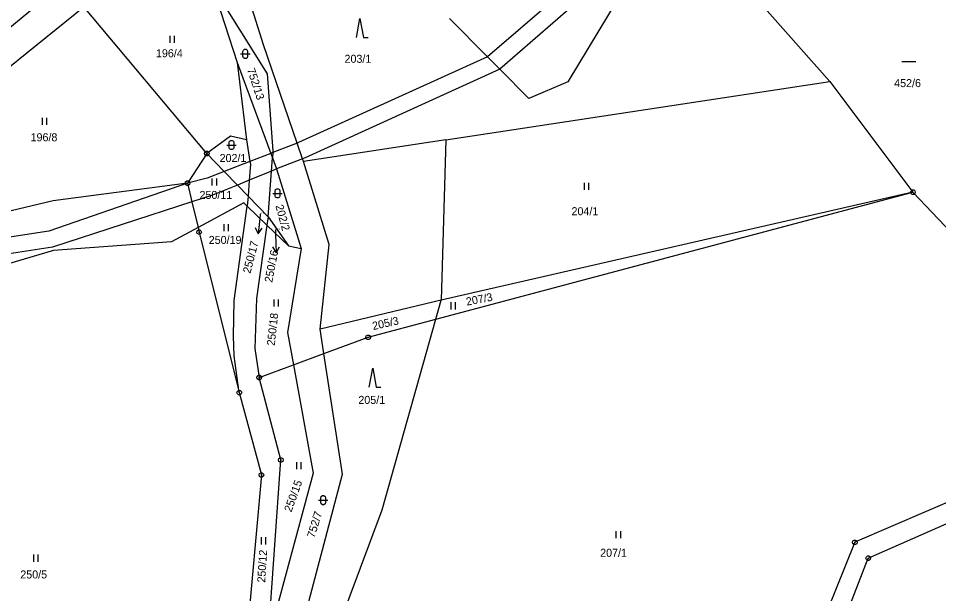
# Model space of a CAD drawing. Extents: x -694465 to -690527, y -983694 to -978978.
# Drawn here: x -692753.3 to -692557.9, y -980774.4 to -980652.4 of the extents above; entities that cross this region are included whole.
import ezdxf

# ---------------------------------------------------------------- set-up
doc = ezdxf.new("R2010")
doc.units = 0
for name, color, linetype in [('Vrstva 1', 7, 'Continuous'), ('Vrstva 16', 7, 'Continuous'), ('Vrstva 18', 7, 'Continuous'), ('Vrstva 24', 7, 'Continuous'), ('Vrstva 25', 7, 'Continuous'), ('Vrstva 29', 7, 'Continuous')]:
    doc.layers.add(name, color=color, linetype=linetype)

msp = doc.modelspace()

# ---------------------------------------------------------------- linework, layer by layer
at = {"layer": 'Vrstva 1'}
for q in [(-692580.98, -980665.72), (-692692.75, -980682.73), (-692663.49, -980712.12)]:
    msp.add_line((-692662.489, -980678.125), q, dxfattribs=at)
for points in [[(-692619.118, -980630.833), (-692619.12, -980630.816), (-692653.693, -980660.483)], [(-692617.29, -980633.78), (-692651.074, -980663.136)], [(-692617.29, -980633.78), (-692636.64, -980665.79)], [(-692701.26, -980657.98), (-692707.95, -980636.5)], [(-692603.14, -980640.67), (-692580.98, -980665.72)], [(-692743.4, -980644.59), (-692890.77, -980766.2)], [(-692712.08, -980645.54), (-692706.82, -980661.73)], [(-692712.08, -980645.54), (-692700.44, -980664.08)], [(-692889.56, -980770.94), (-692739.4, -980649.91)], [(-692713.28, -980681.03), (-692739.4, -980649.91)], [(-692653.693, -980660.483), (-692661.73, -980652.34)], [(-692694.082, -980678.857), (-692701.26, -980657.98)], [(-692706.82, -980661.73), (-692704.86, -980678.1)], [(-692706.82, -980661.73), (-692699.728, -980681.013)], [(-692653.693, -980660.483), (-692693.799, -980678.709), (-692694.082, -980678.857)], [(-692651.074, -980663.136), (-692653.693, -980660.483)], [(-692651.074, -980663.136), (-692692.393, -980681.915), (-692692.954, -980682.136)], [(-692644.92, -980669.37), (-692651.074, -980663.136)], [(-692700.44, -980664.08), (-692699.24, -980680.44)], [(-692636.64, -980665.79), (-692644.92, -980669.37)], [(-692580.98, -980665.72), (-692563.3, -980689.23)], [(-692708.28, -980677.35), (-692713.28, -980681.03)], [(-692704.86, -980678.1), (-692708.28, -980677.35)], [(-692704.86, -980678.1), (-692704.125, -980682.721)], [(-692694.082, -980678.857), (-692699.257, -980680.83)], [(-692692.954, -980682.136), (-692694.082, -980678.857)], [(-692713.28, -980681.03), (-692717.4, -980687.3)], [(-692713.28, -980681.03), (-692709.577, -980684.851)], [(-692699.728, -980681.013), (-692704.125, -980682.721)], [(-692699.257, -980680.83), (-692699.728, -980681.013)], [(-692699.728, -980681.013), (-692699.35, -980681.97)], [(-692699.257, -980680.83), (-692699.35, -980681.97)], [(-692699.24, -980680.44), (-692699.257, -980680.83)], [(-692704.125, -980682.721), (-692709.577, -980684.851)], [(-692704.03, -980683.32), (-692704.274, -980686.677)], [(-692704.125, -980682.721), (-692704.03, -980683.32)], [(-692699.551, -980684.758), (-692699.35, -980681.97)], [(-692699.35, -980681.97), (-692698.49, -980684.3)], [(-692692.954, -980682.136), (-692698.49, -980684.3)], [(-692692.75, -980682.73), (-692692.954, -980682.136)], [(-692687.3, -980700.33), (-692692.75, -980682.73)], [(-692709.577, -980684.851), (-692713.212, -980686.26), (-692717.4, -980687.3)], [(-692709.577, -980684.851), (-692706.808, -980687.709)], [(-692699.551, -980684.758), (-692704.274, -980686.677)], [(-692700.25, -980694.48), (-692699.551, -980684.758)], [(-692698.49, -980684.3), (-692699.551, -980684.758)], [(-692698.49, -980684.3), (-692693.26, -980701.18)], [(-692717.4, -980687.3), (-692746.853, -980697.48), (-692769.116, -980700.893), (-692792.211, -980708.996), (-692820.461, -980729.523), (-692861.626, -980763.777), (-692892.051, -980793.408), (-692914.16, -980806.975), (-692936.751, -980829.869), (-692965.47, -980841.13)], [(-692717.4, -980687.3), (-692745.95, -980691.03)], [(-692717.4, -980687.3), (-692716.457, -980691.275)], [(-692704.274, -980686.677), (-692706.808, -980687.709)], [(-692704.274, -980686.677), (-692704.52, -980690.07)], [(-692706.808, -980687.709), (-692712.106, -980689.873), (-692716.457, -980691.275)], [(-692706.808, -980687.709), (-692704.52, -980690.07)], [(-692664.64, -980716.2), (-692563.3, -980689.23)], [(-692563.3, -980689.23), (-692663.49, -980712.12)], [(-692563.3, -980689.23), (-692548.34, -980705.02)], [(-692745.95, -980691.03), (-692795.73, -980702.89)], [(-692704.52, -980690.07), (-692704.7, -980692.23)], [(-692704.52, -980690.07), (-692700.25, -980694.48)], [(-692716.457, -980691.275), (-692746.061, -980700.9), (-692768.264, -980704.303), (-692790.569, -980712.128), (-692818.335, -980732.305), (-692858.19, -980765.21)], [(-692716.457, -980691.275), (-692715.16, -980696.74)], [(-692705.44, -980691.52), (-692715.16, -980696.74)], [(-692707.5, -980712.18), (-692704.7, -980692.23)], [(-692704.7, -980692.23), (-692705.44, -980691.52)], [(-692704.7, -980692.23), (-692700.53, -980696.23)], [(-692700.25, -980694.48), (-692700.53, -980696.23)], [(-692700.25, -980694.48), (-692695.96, -980700.62)], [(-692715.16, -980696.74), (-692720.76, -980699.75)], [(-692715.16, -980696.74), (-692714.94, -980697.69)], [(-692700.53, -980696.23), (-692702.74, -980711.82)], [(-692700.53, -980696.23), (-692695.96, -980700.62)], [(-692714.94, -980697.69), (-692706.39, -980731.76)], [(-692720.76, -980699.75), (-692745.88, -980701.59)], [(-692695.96, -980700.62), (-692693.26, -980701.18)], [(-692689.23, -980718.27), (-692687.3, -980700.33)], [(-692745.88, -980701.59), (-692787.11, -980713.8)], [(-692693.26, -980701.18), (-692696.14, -980719.01)], [(-692707.6, -980719.8), (-692707.5, -980712.18)], [(-692702.74, -980711.82), (-692703.12, -980722.37)], [(-692663.49, -980712.12), (-692689.23, -980718.27)], [(-692664.64, -980716.2), (-692663.49, -980712.12)], [(-692679.03, -980720.03), (-692664.64, -980716.2)], [(-692676.03, -980756.67), (-692664.64, -980716.2)], [(-692688.42, -980723.49), (-692689.23, -980718.27)], [(-692707.5, -980723.98), (-692707.6, -980719.8)], [(-692696.14, -980719.01), (-692694.88, -980725.88)], [(-692688.42, -980723.49), (-692679.03, -980720.03)], [(-692703.12, -980722.37), (-692702.18, -980728.57)], [(-692706.39, -980731.76), (-692707.5, -980723.98)], [(-692694.88, -980725.88), (-692688.42, -980723.49)], [(-692684.44, -980749.05), (-692688.42, -980723.49)], [(-692702.18, -980728.57), (-692694.88, -980725.88)], [(-692694.88, -980725.88), (-692690.68, -980748.85)], [(-692697.56, -980746.06), (-692702.18, -980728.57)], [(-692706.39, -980731.76), (-692701.7, -980749.24)], [(-692700.26, -980784.21), (-692697.56, -980746.06)], [(-692537.75, -980747.22), (-692575.66, -980763.53)], [(-692701.7, -980749.24), (-692704.88, -980784.47)], [(-692690.68, -980748.85), (-692700.26, -980784.21)], [(-692694.89, -980788.38), (-692684.44, -980749.05)], [(-692572.8, -980766.9), (-692537.88, -980751.54)], [(-692689.85, -980793.58), (-692676.03, -980756.67)], [(-692575.66, -980763.53), (-692587.56, -980792.99)], [(-692582.74, -980792.5), (-692572.8, -980766.9)]]:
    msp.add_lwpolyline(points, dxfattribs=at)
at = {"layer": 'Vrstva 16'}
for p, q in [((-692701.96, -980693.81), (-692701.99, -980694.11)), ((-692698.69, -980697.18), (-692698.67, -980698.13))]:
    msp.add_line(p, q, dxfattribs=at)
at = {"layer": 'Vrstva 24'}
for points in [[(-692713.126, -980680.554), (-692712.876, -980680.736), (-692712.78, -980681.03), (-692712.876, -980681.324), (-692713.126, -980681.506), (-692713.434, -980681.506), (-692713.684, -980681.324), (-692713.78, -980681.03), (-692713.684, -980680.736), (-692713.434, -980680.554)], [(-692717.246, -980686.824), (-692716.996, -980687.006), (-692716.9, -980687.3), (-692716.996, -980687.594), (-692717.246, -980687.776), (-692717.554, -980687.776), (-692717.804, -980687.594), (-692717.9, -980687.3), (-692717.804, -980687.006), (-692717.554, -980686.824)], [(-692563.146, -980688.754), (-692562.896, -980688.936), (-692562.8, -980689.23), (-692562.896, -980689.524), (-692563.146, -980689.706), (-692563.454, -980689.706), (-692563.704, -980689.524), (-692563.8, -980689.23), (-692563.704, -980688.936), (-692563.454, -980688.754)], [(-692563.146, -980688.754), (-692562.896, -980688.936), (-692562.8, -980689.23), (-692562.896, -980689.524), (-692563.146, -980689.706), (-692563.454, -980689.706), (-692563.704, -980689.524), (-692563.8, -980689.23), (-692563.704, -980688.936), (-692563.454, -980688.754)], [(-692714.786, -980697.214), (-692714.536, -980697.396), (-692714.44, -980697.69), (-692714.536, -980697.984), (-692714.786, -980698.166), (-692715.094, -980698.166), (-692715.344, -980697.984), (-692715.44, -980697.69), (-692715.344, -980697.396), (-692715.094, -980697.214)], [(-692678.876, -980719.554), (-692678.626, -980719.736), (-692678.53, -980720.03), (-692678.626, -980720.324), (-692678.876, -980720.506), (-692679.184, -980720.506), (-692679.434, -980720.324), (-692679.53, -980720.03), (-692679.434, -980719.736), (-692679.184, -980719.554)], [(-692702.026, -980728.094), (-692701.776, -980728.276), (-692701.68, -980728.57), (-692701.776, -980728.864), (-692702.026, -980729.046), (-692702.334, -980729.046), (-692702.584, -980728.864), (-692702.68, -980728.57), (-692702.584, -980728.276), (-692702.334, -980728.094)], [(-692706.236, -980731.284), (-692705.986, -980731.466), (-692705.89, -980731.76), (-692705.986, -980732.054), (-692706.236, -980732.236), (-692706.544, -980732.236), (-692706.794, -980732.054), (-692706.89, -980731.76), (-692706.794, -980731.466), (-692706.544, -980731.284)], [(-692697.406, -980745.584), (-692697.156, -980745.766), (-692697.06, -980746.06), (-692697.156, -980746.354), (-692697.406, -980746.536), (-692697.714, -980746.536), (-692697.964, -980746.354), (-692698.06, -980746.06), (-692697.964, -980745.766), (-692697.714, -980745.584)], [(-692701.546, -980748.764), (-692701.296, -980748.946), (-692701.2, -980749.24), (-692701.296, -980749.534), (-692701.546, -980749.716), (-692701.854, -980749.716), (-692702.104, -980749.534), (-692702.2, -980749.24), (-692702.104, -980748.946), (-692701.854, -980748.764)], [(-692575.506, -980763.054), (-692575.256, -980763.236), (-692575.16, -980763.53), (-692575.256, -980763.824), (-692575.506, -980764.006), (-692575.814, -980764.006), (-692576.064, -980763.824), (-692576.16, -980763.53), (-692576.064, -980763.236), (-692575.814, -980763.054)], [(-692572.646, -980766.424), (-692572.396, -980766.606), (-692572.3, -980766.9), (-692572.396, -980767.194), (-692572.646, -980767.376), (-692572.954, -980767.376), (-692573.204, -980767.194), (-692573.3, -980766.9), (-692573.204, -980766.606), (-692572.954, -980766.424)]]:
    msp.add_lwpolyline(points, close=True, dxfattribs=at)
for points in [[(-692713.399, -980681.03), (-692713.16, -980681.03)], [(-692717.519, -980687.3), (-692717.28, -980687.3)], [(-692563.419, -980689.23), (-692563.18, -980689.23)], [(-692563.419, -980689.23), (-692563.18, -980689.23)], [(-692715.059, -980697.69), (-692714.82, -980697.69)], [(-692679.149, -980720.03), (-692678.91, -980720.03)], [(-692702.299, -980728.57), (-692702.06, -980728.57)], [(-692706.509, -980731.76), (-692706.27, -980731.76)], [(-692697.679, -980746.06), (-692697.44, -980746.06)], [(-692701.819, -980749.24), (-692701.58, -980749.24)], [(-692575.779, -980763.53), (-692575.54, -980763.53)], [(-692572.919, -980766.9), (-692572.68, -980766.9)]]:
    msp.add_lwpolyline(points, dxfattribs=at)
at = {"layer": 'Vrstva 25'}
for points in [[(-692681.52, -980656.37), (-692680.77, -980652.37), (-692680.02, -980656.37), (-692679.02, -980656.37)], [(-692721.14, -980656.02), (-692721.14, -980657.52)], [(-692721.14, -980656.02), (-692721.14, -980657.52)], [(-692720.14, -980657.52), (-692720.14, -980656.02)], [(-692720.14, -980657.52), (-692720.14, -980656.02)], [(-692706.12, -980659.89), (-692704.12, -980659.89)], [(-692565.66, -980661.5), (-692562.66, -980661.5)], [(-692748.26, -980673.45), (-692748.26, -980674.95)], [(-692747.26, -980674.95), (-692747.26, -980673.45)], [(-692709.06, -980679.22), (-692707.06, -980679.22)], [(-692712.2, -980686.31), (-692712.2, -980687.81)], [(-692711.2, -980687.81), (-692711.2, -980686.31)], [(-692633.14, -980687.22), (-692633.14, -980688.72)], [(-692632.14, -980688.72), (-692632.14, -980687.22)], [(-692699.27, -980689.48), (-692697.27, -980689.48)], [(-692709.68, -980696.01), (-692709.68, -980697.51)], [(-692708.68, -980697.51), (-692708.68, -980696.01)], [(-692699.05, -980711.98), (-692699.05, -980713.48)], [(-692698.05, -980713.48), (-692698.05, -980711.98)], [(-692661.44, -980712.6), (-692661.44, -980714.1)], [(-692660.44, -980714.1), (-692660.44, -980712.6)], [(-692678.8, -980730.6), (-692678.05, -980726.6), (-692677.3, -980730.6), (-692676.3, -980730.6)], [(-692694.24, -980746.53), (-692694.24, -980748.03)], [(-692693.24, -980748.03), (-692693.24, -980746.53)], [(-692689.58, -980754.59), (-692687.58, -980754.59)], [(-692626.38, -980761.18), (-692626.38, -980762.68)], [(-692625.38, -980762.68), (-692625.38, -980761.18)], [(-692701.76, -980762.46), (-692701.76, -980763.96)], [(-692700.76, -980763.96), (-692700.76, -980762.46)], [(-692750.09, -980766.14), (-692750.09, -980767.64)], [(-692749.09, -980767.64), (-692749.09, -980766.14)]]:
    msp.add_lwpolyline(points, dxfattribs=at)
for points in [[(-692705.62, -980659.39), (-692705.525, -980659.096), (-692705.275, -980658.914), (-692704.965, -980658.914), (-692704.715, -980659.096), (-692704.62, -980659.39), (-692704.62, -980660.39), (-692704.715, -980660.684), (-692704.965, -980660.866), (-692705.275, -980660.866), (-692705.525, -980660.684), (-692705.62, -980660.39)], [(-692708.56, -980678.72), (-692708.465, -980678.426), (-692708.215, -980678.244), (-692707.905, -980678.244), (-692707.655, -980678.426), (-692707.56, -980678.72), (-692707.56, -980679.72), (-692707.655, -980680.014), (-692707.905, -980680.196), (-692708.215, -980680.196), (-692708.465, -980680.014), (-692708.56, -980679.72)], [(-692698.77, -980688.98), (-692698.675, -980688.686), (-692698.425, -980688.504), (-692698.115, -980688.504), (-692697.865, -980688.686), (-692697.77, -980688.98), (-692697.77, -980689.98), (-692697.865, -980690.274), (-692698.115, -980690.456), (-692698.425, -980690.456), (-692698.675, -980690.274), (-692698.77, -980689.98)], [(-692689.08, -980754.09), (-692688.985, -980753.796), (-692688.735, -980753.614), (-692688.425, -980753.614), (-692688.175, -980753.796), (-692688.08, -980754.09), (-692688.08, -980755.09), (-692688.175, -980755.384), (-692688.425, -980755.566), (-692688.735, -980755.566), (-692688.985, -980755.384), (-692689.08, -980755.09)]]:
    msp.add_lwpolyline(points, close=True, dxfattribs=at)
at = {"layer": 'Vrstva 29'}
for points in [[(-692701.99, -980694.11), (-692702.404, -980698.089), (-692701.523, -980696.873)], [(-692703.015, -980696.718), (-692702.404, -980698.089)], [(-692698.67, -980698.13), (-692698.58, -980702.129), (-692697.86, -980700.813)], [(-692699.359, -980700.846), (-692698.58, -980702.129)]]:
    msp.add_lwpolyline(points, dxfattribs=at)

# ---------------------------------------------------------------- texts
at = {"layer": 'Vrstva 16'}
for s, rotation, p in [('250/17', 75.57313, (-692704.035, -980706.575)), ('250/16', 79.18277, (-692699.406, -980708.516))]:
    msp.add_text(s, height=1.7, rotation=rotation, dxfattribs=at).set_placement(p)
at = {"layer": 'Vrstva 18'}
for s, height, p in [('196/4', 1.7, (-692724.095, -980660.6)), ('203/1', 1.7, (-692684.043, -980661.77)), ('452/6', 1.7, (-692567.293, -980666.93)), ('196/8', 1.7, (-692750.727, -980678.43)), ('202/1', 1.7, (-692710.573, -980682.83)), ('250/11', 1.7, (-692714.843, -980690.66)), ('204/1', 1.7, (-692635.826, -980694.12)), ('250/17', 0.2, (-692701.932, -980693.81)), ('250/16', 0.2, (-692698.662, -980697.18)), ('250/19', 1.7, (-692712.883, -980700.21)), ('205/1', 1.7, (-692681.102, -980734.16)), ('207/1', 1.7, (-692629.745, -980766.6)), ('250/5', 1.7, (-692752.913, -980771.2))]:
    msp.add_text(s, height=height, dxfattribs=at).set_placement(p)
for s, rotation, p in [('752/13', 288.02588, (-692704.767, -980663.196)), ('202/2', 285.27569, (-692698.737, -980692.109)), ('207/3', 10.77161, (-692658.067, -980713.316)), ('250/18', 83.70913, (-692698.874, -980721.874)), ('205/3', 12.60507, (-692677.948, -980718.498)), ('250/15', 70.18733, (-692695.34, -980757.237)), ('752/7', 72.88023, (-692690.43, -980762.713)), ('250/12', 86.40204, (-692700.905, -980772.113))]:
    msp.add_text(s, height=1.7, rotation=rotation, dxfattribs=at).set_placement(p)

doc.saveas('drawing.dxf')
